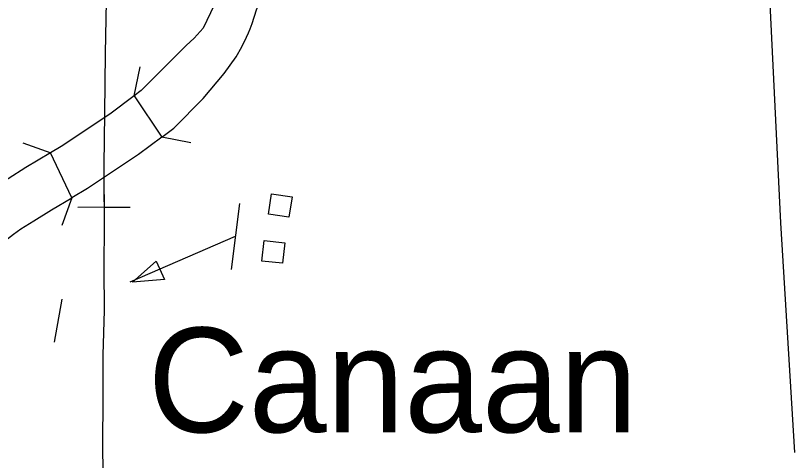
# Model space of a CAD drawing. Extents: x 1084508 to 1142749, y 1057638 to 1093403.
# Drawn here: x 1139881 to 1141116, y 1071937 to 1072642 of the extents above; entities that cross this region are included whole.
import ezdxf

# ---------------------------------------------------------------- set-up
doc = ezdxf.new("R2010")
doc.units = 0
for name, color, linetype in [('Level 10', 7, 'Continuous'), ('Level 24', 7, 'Continuous'), ('Level 37', 7, 'Continuous'), ('Level 40', 7, 'Continuous'), ('Level 5', 7, 'Continuous'), ('Level 56', 7, 'Continuous')]:
    doc.layers.add(name, color=color, linetype=linetype)

msp = doc.modelspace()

# ---------------------------------------------------------------- linework, layer by layer
at = {"layer": 'Level 10'}
for p, q in [((1140069.5, 1072514.4), (1140113.1, 1072449)), ((1139970.5, 1072352.9), (1139936.9, 1072424.2))]:
    msp.add_line(p, q, dxfattribs=at)
for points in [[(1140224.7, 1072876.8), (1140224.6, 1072849.3), (1140224.5, 1072827.3), (1140225.3, 1072804.6), (1140225.3, 1072797.7), (1140225.1, 1072787.4), (1140224.5, 1072777.2), (1140224, 1072768.6), (1140222.8, 1072753.1), (1140221.1, 1072743.8), (1140220.1, 1072739.5), (1140218.9, 1072733.2), (1140209.8, 1072695.3), (1140201.7, 1072670.4), (1140190.5, 1072645.7), (1140178.6, 1072621.6)], [(1140240.4, 1072592.2), (1140247.5, 1072607.2), (1140250.8, 1072614.3), (1140253.2, 1072620.5), (1140256.8, 1072629), (1140263.4, 1072650.7), (1140269.1, 1072665.1), (1140273, 1072674), (1140280.2, 1072693.5), (1140286.9, 1072715.9), (1140291.6, 1072733), (1140294.7, 1072749.1), (1140295.1, 1072751.4), (1140296.9, 1072758.6), (1140299.9, 1072774.8), (1140301.9, 1072786.4), (1140303.7, 1072801.4), (1140305.2, 1072812.3), (1140307.4, 1072844.5), (1140307.8, 1072873.2)], [(1140178.6, 1072621.6), (1140164.7, 1072605.6), (1140152.1, 1072594.3), (1140123.4, 1072565.6), (1140080.5, 1072522.7), (1140069.5, 1072514.4)], [(1140113.1, 1072449), (1140132.1, 1072463.4), (1140178.9, 1072510.2), (1140212.1, 1072550), (1140231.2, 1072576.4), (1140240.4, 1072592.2)], [(1140069.5, 1072514.4), (1140031.1, 1072485.4), (1139953.6, 1072434), (1139936.9, 1072424.2)], [(1140113.1, 1072449), (1140076.5, 1072421.3), (1139995.2, 1072367.5), (1139970.5, 1072352.9)], [(1139936.9, 1072424.2), (1139897.5, 1072400.9), (1139869.4, 1072383), (1139846.5, 1072369.6), (1139830, 1072357.5), (1139813.6, 1072344.1), (1139794.9, 1072322.7)], [(1139858.7, 1072276.4), (1139868.4, 1072287.6), (1139878, 1072295.4), (1139889.6, 1072303.9), (1139910.3, 1072316.1), (1139938.6, 1072334), (1139970.5, 1072352.9)]]:
    msp.add_lwpolyline(points, dxfattribs=at)
at = {"layer": 'Level 37'}
for points in [[(1140069.7, 1072514.3), (1140079, 1072560.5)], [(1139893, 1072440), (1139937.3, 1072424)], [(1140159.3, 1072439.7), (1140113.1, 1072449)], [(1139970.5, 1072352.9), (1139954.5, 1072308.7)]]:
    msp.add_lwpolyline(points, dxfattribs=at)
at = {"layer": 'Level 40'}
for q in [(1139980.3, 1072337.4), (1140063.2, 1072338.2)]:
    msp.add_line((1140021.8, 1072337.8), q, dxfattribs=at)
for points in [[(1140030.1, 1073561.6), (1140029.8, 1073512.3), (1140029.2, 1073441.3), (1140028.9, 1073380.2), (1140028.9, 1073290.3), (1140028.3, 1073243.4), (1140027.4, 1073176.6), (1140027.1, 1073126.6), (1140025.9, 1073030.1), (1140025.9, 1072979.8), (1140025.9, 1072889.3), (1140025.3, 1072833), (1140025.6, 1072745.5), (1140025, 1072663.9), (1140023.2, 1072581.8), (1140022.6, 1072486.3)], [(1140025, 1072663.9), (1140023.2, 1072581.8), (1140022.6, 1072486.2), (1140021.1, 1072404.6), (1140022, 1072312.3), (1140021.4, 1072240.4), (1140021.7, 1072174.5), (1140019.9, 1072103.8), (1140019.6, 1072036.4), (1140019, 1071959.7), (1140019.9, 1071917.9)], [(1140021.4, 1072379.6), (1140022, 1072312.3), (1140021.4, 1072240.4), (1140021.7, 1072174.5), (1140019.9, 1072103.8), (1140019.6, 1072036.4), (1140019, 1071959.7), (1140019.9, 1071917.9), (1140018.7, 1071820.1), (1140018.8, 1071762.3), (1140016.6, 1071583.2), (1140014.1, 1071343.7), (1140014.6, 1071053.5), (1140011.1, 1070780.7), (1140010.6, 1070693.1), (1140009.1, 1070458.1), (1140008.6, 1070372.9), (1140007.6, 1070141.4)]]:
    msp.add_lwpolyline(points, dxfattribs=at)
at = {"layer": 'Level 5'}
msp.add_lwpolyline([(1141056, 1073094.5), (1141094.4, 1072313.1), (1141116.3, 1071949)], dxfattribs=at)
at = {"layer": 'Level 56'}
for p, q in [((1140066.9, 1072218.9), (1140104.5, 1072252.7)), ((1140104.5, 1072252.7), (1140117.3, 1072223.3)), ((1140117.3, 1072223.3), (1140066.9, 1072218.9))]:
    msp.add_line(p, q, dxfattribs=at)
for points in [[(1140282.5, 1072326.8), (1140287.3, 1072359.1), (1140319.7, 1072354.3), (1140314.9, 1072321.9)], [(1140271.9, 1072252.7), (1140275.5, 1072285.2), (1140308.1, 1072281.6), (1140304.5, 1072249.1)]]:
    msp.add_lwpolyline(points, close=True, dxfattribs=at)
for points in [[(1140236.4, 1072343.9), (1140223, 1072239)], [(1140229.7, 1072291.5), (1140062.4, 1072218.9)], [(1139954.5, 1072192.4), (1139942.7, 1072124)]]:
    msp.add_lwpolyline(points, dxfattribs=at)

# ---------------------------------------------------------------- texts
at = {"layer": 'Level 24'}
msp.add_text('Canaan', height=165.73, dxfattribs=at).set_placement((1140091.2, 1071981.3))

doc.saveas('drawing.dxf')
